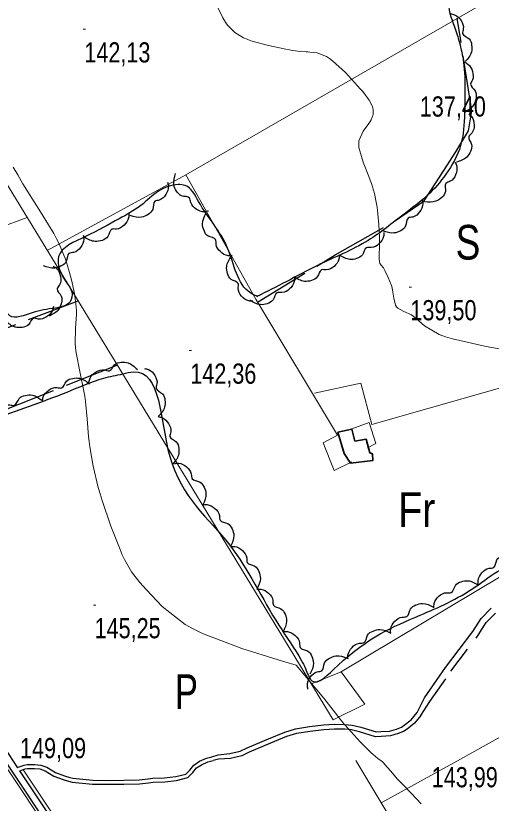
# Model space of a CAD drawing. Extents: x 487425 to 492029, y 4383576 to 4386788.
# Drawn here: x 489640.1 to 489846.1, y 4384214.7 to 4384556 of the extents above; entities that cross this region are included whole.
import ezdxf
from ezdxf.enums import TextEntityAlignment as Align

# ---------------------------------------------------------------- set-up
doc = ezdxf.new("R2010")
doc.units = 0
doc.header["$LTSCALE"] = 4
doc.linetypes.add('LONG_DASHED', pattern=[7.5, 6, -1.5])
doc.linetypes.add('MEDIUM_DASHED', pattern=[4.5, 3, -1.5])
for name, color, linetype, lineweight in [('25', 7, 'LONG_DASHED', 25), ('27', 7, 'Continuous', 25), ('38', 7, 'Continuous', 25), ('47', 7, 'Continuous', 35), ('51', 7, 'Continuous', 13), ('7', 7, 'Continuous', 13), ('9', 7, 'Continuous', 13)]:
    doc.layers.add(name, color=color, linetype=linetype, lineweight=lineweight)
doc.layers.add('31', color=7, linetype='Continuous')

msp = doc.modelspace()

# ---------------------------------------------------------------- linework, layer by layer
at = {"layer": '25'}
msp.add_line((489533.4, 4384381.91), (489667.12, 4384432.37), dxfattribs=at)
for points in [[(489744.85, 4384431.88), (489778.55, 4384452.35), (489804.61, 4384467.26), (489817.01, 4384475.7), (489826.88, 4384490.97), (489830.72, 4384497.03), (489836.3, 4384506.08), (489837.75, 4384514.7), (489831.4, 4384554.87)], [(489684.17, 4384404.55), (489588.12, 4384366.33), (489560.82, 4384354.69)]]:
    msp.add_lwpolyline(points, dxfattribs=at)
at = {"layer": '27'}
for points in [[(489745.01, 4384434.16), (489741.88, 4384435.77), (489731.89, 4384455.24), (489719.3, 4384475.49), (489713.52, 4384482.38), (489710.45, 4384482.79), (489701.94, 4384479.97), (489694.29, 4384473.75), (489684.93, 4384468.01), (489670.36, 4384460.29), (489658.63, 4384451.65), (489662.1, 4384440.36), (489664.38, 4384436.28), (489663.66, 4384432.01), (489657.1, 4384429.31), (489647.25, 4384427.25), (489637.56, 4384425.86), (489634.19, 4384433.4), (489629.63, 4384441.25), (489626.03, 4384448.12), (489620.16, 4384452.84), (489615.37, 4384454.17), (489608.7, 4384454.54), (489600.63, 4384463.94), (489595.41, 4384473.67), (489593.13, 4384483.53), (489591.31, 4384488.95), (489591.14, 4384493.98), (489592.91, 4384497.11), (489604.12, 4384500.28), (489614.35, 4384502.49), (489616.46, 4384503.22), (489616.77, 4384510.72), (489605.55, 4384527.2), (489582.69, 4384562.42), (489577.28, 4384574.19), (489577, 4384582.37), (489578.24, 4384586.4), (489623.17, 4384612.22), (489623.27, 4384614.25), (489618.16, 4384626.54), (489614.33, 4384626.28), (489590.33, 4384613.72), (489566.41, 4384601.62), (489563.9, 4384605.02), (489549.87, 4384630.99), (489535.22, 4384656.14), (489533.62, 4384660.73), (489577.48, 4384690.62), (489617.75, 4384715.44), (489657.42, 4384734.35), (489696.75, 4384755.65), (489706.97, 4384763.57), (489713.55, 4384768.22), (489724.13, 4384775.37), (489740.28, 4384783.52), (489749.74, 4384784.54), (489750.63, 4384782.95), (489750.29, 4384779.8), (489748, 4384776.53), (489740.83, 4384772.26), (489734.94, 4384769.32), (489733.01, 4384764.39), (489753.67, 4384727.7), (489760.69, 4384717.72), (489762.16, 4384715.37), (489767.16, 4384705.94), (489767.13, 4384697.39), (489766.9, 4384690.41), (489766.86, 4384680.29), (489771.25, 4384670.56), (489778.05, 4384668.15), (489793.89, 4384668.8), (489809.16, 4384672.38), (489815.65, 4384675.6), (489820.09, 4384676.98), (489829.14, 4384654.74), (489837.82, 4384639.27), (489832.84, 4384636.62), (489826.56, 4384632.64), (489827.17, 4384626.93), (489832.59, 4384601.89), (489833.16, 4384585.68), (489832.97, 4384575.93), (489831.92, 4384569.19), (489828.17, 4384562.63), (489830.21, 4384551.13), (489832.31, 4384544.43), (489834.09, 4384535.85), (489834.7, 4384523.54), (489834.59, 4384513.79)], [(489828.51, 4384556.86), (489830.24, 4384556.45), (489833.05, 4384553.9), (489834.02, 4384550.33), (489833.73, 4384548.3), (489836.48, 4384546.05), (489837.63, 4384543.29), (489837.53, 4384540.27), (489834.84, 4384536.1)], [(489834.41, 4384535.93), (489835.96, 4384535.07), (489837.97, 4384531.86), (489837.95, 4384528.16), (489837.13, 4384526.28), (489839.17, 4384523.37), (489839.54, 4384520.41), (489838.62, 4384517.53), (489834.91, 4384514.24)], [(489834.59, 4384513.79), (489832.85, 4384499.71), (489826.49, 4384487.33), (489818.35, 4384478.04), (489808.36, 4384470.05), (489792.78, 4384458.6), (489770.82, 4384447.75), (489757.24, 4384440.7), (489744.56, 4384434.24)], [(489836.37, 4384513.54), (489837.63, 4384512.29), (489838.71, 4384508.66), (489837.69, 4384505.11), (489836.39, 4384503.52), (489837.57, 4384500.16), (489837.13, 4384497.21), (489835.47, 4384494.68), (489831.01, 4384492.51)], [(489830.49, 4384492.49), (489831.15, 4384490.84), (489830.69, 4384487.08), (489828.34, 4384484.23), (489826.51, 4384483.29), (489826.25, 4384479.75), (489824.67, 4384477.22), (489822.14, 4384475.56), (489817.18, 4384475.35)], [(489723.65, 4384471.33), (489721.91, 4384471), (489718.3, 4384472.17), (489715.95, 4384475.02), (489715.37, 4384476.99), (489711.94, 4384477.91), (489709.76, 4384479.95), (489708.61, 4384482.74), (489709.34, 4384487.65)], [(489705.91, 4384483.82), (489706.25, 4384482.08), (489705.12, 4384478.46), (489702.29, 4384476.09), (489700.33, 4384475.5), (489699.43, 4384472.06), (489697.42, 4384469.85), (489694.63, 4384468.68), (489689.72, 4384469.37)], [(489816.21, 4384476.25), (489816.46, 4384474.49), (489815.1, 4384470.95), (489812.13, 4384468.75), (489810.13, 4384468.28), (489809.03, 4384464.9), (489806.89, 4384462.82), (489804.03, 4384461.82), (489799.17, 4384462.81)], [(489689.04, 4384470.21), (489688.97, 4384468.44), (489687.01, 4384465.19), (489683.71, 4384463.54), (489681.66, 4384463.43), (489679.98, 4384460.3), (489677.5, 4384458.63), (489674.52, 4384458.14), (489669.91, 4384459.97)], [(489733.88, 4384451.98), (489732.1, 4384451.95), (489728.75, 4384453.73), (489726.92, 4384456.94), (489726.7, 4384458.98), (489723.47, 4384460.48), (489721.67, 4384462.86), (489721.02, 4384465.81), (489722.59, 4384470.52)], [(489799.61, 4384462.06), (489799.49, 4384460.28), (489797.46, 4384457.08), (489794.12, 4384455.51), (489792.07, 4384455.45), (489790.32, 4384452.35), (489787.8, 4384450.74), (489784.81, 4384450.33), (489780.24, 4384452.26)], [(489669.35, 4384460.83), (489669.56, 4384459.07), (489668.15, 4384455.54), (489665.16, 4384453.39), (489663.15, 4384452.95), (489662, 4384449.58), (489659.82, 4384447.54), (489656.96, 4384446.58), (489652.11, 4384447.64)], [(489742.88, 4384432.21), (489741.12, 4384432.37), (489737.96, 4384434.47), (489736.47, 4384437.85), (489736.45, 4384439.9), (489733.4, 4384441.73), (489731.85, 4384444.28), (489731.5, 4384447.28), (489733.54, 4384451.8)], [(489780.23, 4384452.29), (489780.08, 4384450.52), (489777.99, 4384447.35), (489774.62, 4384445.85), (489772.56, 4384445.83), (489770.75, 4384442.77), (489768.21, 4384441.21), (489765.21, 4384440.85), (489760.68, 4384442.87)], [(489656.37, 4384447.44), (489657.81, 4384446.43), (489659.48, 4384443.03), (489659.08, 4384439.35), (489658.07, 4384437.57), (489659.79, 4384434.46), (489659.85, 4384431.48), (489658.65, 4384428.7), (489654.61, 4384425.82)], [(489760.84, 4384442.54), (489760.74, 4384440.77), (489758.72, 4384437.56), (489755.38, 4384435.98), (489753.33, 4384435.91), (489751.59, 4384432.8), (489749.08, 4384431.19), (489746.09, 4384430.76), (489741.52, 4384432.67)], [(489656.41, 4384430.03), (489655.99, 4384428.3), (489653.43, 4384425.5), (489649.87, 4384424.53), (489647.84, 4384424.83), (489645.58, 4384422.08), (489642.82, 4384420.93), (489639.8, 4384421.04), (489635.64, 4384423.73)], [(489671.81, 4384397.22), (489672.3, 4384398.93), (489674.96, 4384401.63), (489678.56, 4384402.45), (489680.58, 4384402.08), (489682.95, 4384404.73), (489685.75, 4384405.77), (489688.76, 4384405.54), (489692.81, 4384402.68)], [(489284.08, 4384302.57), (489286.52, 4384306.29), (489293.79, 4384311.98), (489307.15, 4384319.63), (489316.81, 4384324.7), (489323.74, 4384326.8), (489343.4, 4384333.63), (489350.76, 4384334.14), (489355.18, 4384334.17), (489365.32, 4384334.58), (489385.76, 4384337.72), (489392.97, 4384338.31), (489412.95, 4384340.49), (489421.6, 4384342.49), (489426.79, 4384344.15), (489441.25, 4384349.02), (489443.61, 4384352.14), (489442.1, 4384370.61), (489438.69, 4384380.78), (489441.87, 4384396.35), (489462.11, 4384395.44), (489473.87, 4384387.51), (489487.73, 4384378.95), (489494.89, 4384374.96), (489500.74, 4384368.37), (489500.46, 4384363.42), (489480.02, 4384353.98), (489458.24, 4384344.92), (489445.73, 4384340.71), (489440.76, 4384339.12), (489428.63, 4384334.61), (489428.47, 4384333.48), (489440.65, 4384309.64), (489441.8, 4384304.52), (489447.72, 4384304.31), (489454.75, 4384309.1), (489466.78, 4384317.67), (489471.88, 4384317.61), (489477.04, 4384316.2), (489486.56, 4384309.11), (489490.34, 4384304.87), (489494.13, 4384301.38), (489498.75, 4384299.37), (489502.78, 4384297.53), (489518.56, 4384299.6), (489545.17, 4384310.77), (489553.85, 4384315.33), (489563.04, 4384318.75), (489571.4, 4384321.58), (489574.3, 4384325.9), (489571.66, 4384331.33), (489568.87, 4384336.76), (489567.91, 4384344.42), (489568.56, 4384348.62), (489575.92, 4384355.66), (489585.44, 4384361.71), (489600.21, 4384368.06), (489629.84, 4384380.78), (489662.31, 4384392.87), (489678.29, 4384398.91), (489686.49, 4384400.77), (489691.07, 4384401.62), (489706.79, 4384364.98), (489732.83, 4384326.49), (489754.12, 4384291.82), (489763.77, 4384276.7), (489765.61, 4384273.01), (489768.4, 4384267.72), (489779.65, 4384274.35), (489815.31, 4384296.15), (489839.16, 4384308.4), (489850.27, 4384315.86), (489855.17, 4384317.98), (489858.85, 4384318.83), (489861.14, 4384315.51), (489862.52, 4384311.66), (489865.26, 4384307.81), (489867.05, 4384307.11), (489872.6, 4384307.12), (489881.53, 4384294.42), (489890.83, 4384280.28), (489896.19, 4384270.54)], [(489695.86, 4384403.08), (489697.58, 4384402.64), (489700.34, 4384400.04), (489701.25, 4384396.46), (489700.93, 4384394.44), (489703.64, 4384392.13), (489704.75, 4384389.36), (489704.59, 4384386.34), (489701.83, 4384382.22)], [(489651.67, 4384389.04), (489652, 4384390.78), (489654.41, 4384393.71), (489657.92, 4384394.86), (489659.96, 4384394.67), (489662.08, 4384397.53), (489664.77, 4384398.82), (489667.79, 4384398.86), (489672.09, 4384396.38)], [(489631.37, 4384381.37), (489631.66, 4384383.12), (489634.01, 4384386.1), (489637.49, 4384387.32), (489639.54, 4384387.18), (489641.59, 4384390.08), (489644.26, 4384391.43), (489647.28, 4384391.54), (489651.63, 4384389.15)], [(489701.84, 4384382.23), (489703.56, 4384381.78), (489706.32, 4384379.18), (489707.24, 4384375.61), (489706.91, 4384373.58), (489709.62, 4384371.28), (489710.73, 4384368.5), (489710.58, 4384365.49), (489707.82, 4384361.36)], [(489708.92, 4384361.88), (489710.69, 4384362.01), (489714.14, 4384360.42), (489716.14, 4384357.32), (489716.48, 4384355.29), (489719.78, 4384353.97), (489721.71, 4384351.7), (489722.52, 4384348.78), (489721.21, 4384344)], [(489721.19, 4384343.99), (489722.96, 4384344.08), (489726.38, 4384342.44), (489728.34, 4384339.31), (489728.64, 4384337.28), (489731.92, 4384335.91), (489733.82, 4384333.6), (489734.59, 4384330.68), (489733.2, 4384325.91)], [(489733.19, 4384325.9), (489734.96, 4384325.94), (489738.32, 4384324.17), (489740.16, 4384320.97), (489740.39, 4384318.93), (489743.62, 4384317.44), (489745.43, 4384315.06), (489746.09, 4384312.11), (489744.53, 4384307.4)], [(489840.56, 4384309.31), (489840.45, 4384311.08), (489842.06, 4384314.51), (489845.19, 4384316.48), (489847.21, 4384316.8), (489848.57, 4384320.09), (489850.86, 4384322), (489853.78, 4384322.79), (489858.55, 4384321.43)], [(489821.27, 4384299.39), (489821.38, 4384301.16), (489823.42, 4384304.36), (489826.77, 4384305.92), (489828.82, 4384305.98), (489830.58, 4384309.07), (489833.09, 4384310.67), (489836.09, 4384311.09), (489840.65, 4384309.14)], [(489744.54, 4384307.41), (489746.31, 4384307.44), (489749.67, 4384305.68), (489751.51, 4384302.48), (489751.74, 4384300.44), (489754.97, 4384298.95), (489756.78, 4384296.58), (489757.45, 4384293.63), (489755.89, 4384288.92)], [(489802.56, 4384288.39), (489802.54, 4384290.17), (489804.31, 4384293.52), (489807.52, 4384295.34), (489809.56, 4384295.57), (489811.07, 4384298.79), (489813.45, 4384300.59), (489816.4, 4384301.24), (489821.11, 4384299.67)], [(489756.05, 4384289.02), (489757.83, 4384289.07), (489761.2, 4384287.34), (489763.07, 4384284.15), (489763.32, 4384282.11), (489766.56, 4384280.65), (489768.39, 4384278.29), (489769.08, 4384275.35), (489767.57, 4384270.62)], [(489784.06, 4384277.06), (489784.03, 4384278.83), (489785.79, 4384282.19), (489788.99, 4384284.03), (489791.03, 4384284.26), (489792.52, 4384287.49), (489794.9, 4384289.3), (489797.85, 4384289.96), (489802.56, 4384288.41)], [(489766.7, 4384264.08), (489766.46, 4384265.84), (489767.81, 4384269.38), (489770.76, 4384271.59), (489772.76, 4384272.06), (489773.86, 4384275.45), (489776, 4384277.53), (489778.85, 4384278.54), (489783.71, 4384277.56)], [(489898.21, 4384269.77), (489878.96, 4384259.04), (489872.98, 4384254.98), (489871.76, 4384252.82), (489883.15, 4384232.51), (489888.32, 4384225.25), (489890, 4384220.88), (489888.14, 4384216.02), (489881.32, 4384209.72), (489864.11, 4384207.29), (489844.77, 4384208.64), (489830.29, 4384208.05), (489821.7, 4384205.07), (489814.43, 4384198.78), (489814.57, 4384192.03), (489816.37, 4384185.1), (489814.35, 4384172.6), (489813.35, 4384170.21), (489803.09, 4384158.62), (489785.16, 4384158.15), (489778.09, 4384157.03), (489763.34, 4384153.07), (489756.06, 4384145.73), (489739.09, 4384131.59), (489731.08, 4384126.28), (489730.65, 4384126.02)]]:
    msp.add_spline(points, degree=3, dxfattribs=at)
at = {"layer": '38'}
for points in [[(489552.21, 4384360.63), (489634.65, 4384234.22), (489679.72, 4384166.5), (489704.56, 4384126.05)], [(489553.9, 4384361.81), (489637.03, 4384235.78), (489640.83, 4384230.06)], [(489813.97, 4384254.04), (489817.24, 4384260.4), (489826.36, 4384273.5), (489838.17, 4384289.04), (489841.74, 4384294.7), (489846.12, 4384299.14)], [(489725.04, 4384234.75), (489727.75, 4384235.63), (489732.81, 4384236.16), (489737.37, 4384237.17), (489740.37, 4384238.66), (489749.6, 4384242.55), (489756.75, 4384245.49), (489761.33, 4384246.92), (489767.3, 4384247.85), (489773.38, 4384248.6), (489778.12, 4384248.86), (489782.71, 4384248.81), (489785.86, 4384248.53), (489789.57, 4384247.56), (489796.19, 4384245.59), (489798.31, 4384245.7), (489802.05, 4384245.88), (489805.09, 4384246.83), (489807.18, 4384247.63), (489808.45, 4384248.49), (489811.4, 4384250.8), (489813.97, 4384254.04)], [(489640.83, 4384230.06), (489641.19, 4384230.3), (489643.78, 4384231.18), (489645.08, 4384231.39), (489648.33, 4384231.43), (489650.9, 4384231.17), (489653.62, 4384230.32), (489657.36, 4384227.94), (489661.22, 4384226.54), (489663.46, 4384225.85), (489664.86, 4384225.46), (489673.46, 4384224.61), (489679.23, 4384224.55), (489686.96, 4384224.61), (489693.55, 4384224.76), (489697.45, 4384225.24), (489699.49, 4384225.52), (489704.51, 4384225.61), (489709.45, 4384226.23), (489713.77, 4384227.3), (489715.56, 4384229.04), (489717.23, 4384231.21), (489719.75, 4384232.84), (489722.73, 4384234.26), (489725.04, 4384234.75)], [(489641.76, 4384228.66), (489682.11, 4384168.03), (489707.9, 4384126.05)]]:
    msp.add_lwpolyline(points, dxfattribs=at)
at = {"layer": '38', "linetype": 'MEDIUM_DASHED'}
for points in [[(489815.59, 4384252.74), (489819.52, 4384258.78), (489828.62, 4384271.85), (489840.47, 4384287.44), (489843.94, 4384292.95), (489848, 4384297.06)], [(489815.59, 4384252.74), (489812.88, 4384249.32), (489809.67, 4384246.81), (489808.14, 4384245.78), (489805.77, 4384244.87), (489802.41, 4384243.82), (489798.41, 4384243.62), (489795.94, 4384243.5), (489789.02, 4384245.56), (489785.5, 4384246.48), (489782.61, 4384246.73), (489778.17, 4384246.78), (489773.56, 4384246.54), (489767.59, 4384245.79), (489761.8, 4384244.89), (489757.45, 4384243.54), (489750.4, 4384240.63), (489741.23, 4384236.78), (489738.07, 4384235.2), (489733.1, 4384234.1), (489727.97, 4384233.78), (489725.58, 4384233.14)], [(489641.76, 4384228.66), (489641.93, 4384228.77), (489644.19, 4384229.54), (489645.23, 4384229.71), (489648.25, 4384229.75), (489650.56, 4384229.51), (489652.91, 4384228.77), (489656.61, 4384226.42), (489660.68, 4384224.95), (489662.98, 4384224.23), (489664.55, 4384223.8), (489673.37, 4384222.93), (489679.23, 4384222.87), (489686.98, 4384222.93), (489693.67, 4384223.08), (489697.67, 4384223.57), (489699.62, 4384223.84), (489704.63, 4384223.93), (489709.76, 4384224.57), (489714.62, 4384225.77), (489716.82, 4384227.92), (489718.39, 4384229.95), (489720.58, 4384231.37), (489723.27, 4384232.65), (489725.58, 4384233.14)]]:
    msp.add_lwpolyline(points, dxfattribs=at)
at = {"layer": '47'}
msp.add_lwpolyline([(489779.68, 4384375.55), (489782.42, 4384366.22), (489785.08, 4384362.06), (489794.77, 4384363.15), (489794.65, 4384366.15), (489793.45, 4384366.47), (489791.87, 4384372.41), (489787.06, 4384371.64), (489785.69, 4384376.83)], close=True, dxfattribs=at)
at = {"layer": '51'}
for p, q in [((489713.73, 4384487.03), (489876.69, 4384580.98)), ((489484.03, 4384410.12), (489644.98, 4384468.49))]:
    msp.add_line(p, q, dxfattribs=at)
for points in [[(489070.32, 4385428.68), (489128.85, 4385330.93), (489151.38, 4385292.79), (489173.15, 4385255.18), (489216.83, 4385183.94), (489248.06, 4385133.09), (489278.19, 4385084.29), (489307.53, 4385031.89), (489352.72, 4384955.3), (489418.46, 4384844.95), (489468.83, 4384761.92), (489515.01, 4384686.08), (489572.92, 4384586.84), (489624.62, 4384501.7), (489685.23, 4384402.81), (489777.59, 4384250.81)], [(489744.1, 4384433.12), (489713.73, 4384487.03), (489653.68, 4384454.29)], [(489744.1, 4384433.12), (489779.51, 4384374.2), (489773.25, 4384370.9), (489778.06, 4384358.91), (489785.76, 4384362.58)], [(489769.52, 4384392.4), (489789.67, 4384396.67), (489794.34, 4384378.83), (489867.95, 4384399.75), (489930.24, 4384421.03), (489964.95, 4384432.33)], [(489768.12, 4384266.39), (489780.82, 4384271.48), (489863, 4384320.66), (489948.5, 4384371.3), (489987.2, 4384396.45)], [(489792.43, 4384368.73), (489796.13, 4384370.64), (489793.15, 4384379.67), (489784.19, 4384376.32)], [(489551.15, 4384359.9), (489633.74, 4384233.62), (489678.8, 4384165.91), (489703.29, 4384126.06)], [(489798.42, 4384214.9), (489832.77, 4384233.77), (489873.71, 4384256.59), (489942.82, 4384299.79), (490019.34, 4384344.6)], [(489777.59, 4384250.81), (489791.39, 4384257.63), (489781.12, 4384271.66)], [(489828.11, 4384125.87), (489844.85, 4384136.46), (489845.16, 4384136.84), (489787.44, 4384233.22)], [(489643.46, 4384229), (489683.45, 4384168.89), (489709.77, 4384126.05)]]:
    msp.add_lwpolyline(points, dxfattribs=at)
at = {"layer": '7'}
for p, q in [((489669.31, 4384550.1), (489670.31, 4384550.1)), ((489810.58, 4384438.36), (489811.58, 4384438.36)), ((489715.21, 4384410.86), (489716.21, 4384410.86)), ((489673.74, 4384300.53), (489674.74, 4384300.53))]:
    msp.add_line(p, q, dxfattribs=at)
at = {"layer": '9'}
for points in [[(489727.86, 4384559.22), (489729.76, 4384555.09), (489731.43, 4384552.52), (489731.97, 4384551.82), (489732.55, 4384551.13), (489734.96, 4384548.7), (489738.8, 4384546.39), (489740.29, 4384545.78), (489741.97, 4384545.18), (489749.58, 4384543.1), (489757.09, 4384541.49), (489758.7, 4384541.18), (489760.11, 4384540.92), (489763.54, 4384540.49), (489765.93, 4384540.37), (489766.68, 4384540.31), (489767.48, 4384540.25), (489770.7, 4384539.91), (489774.7, 4384538.35), (489775.99, 4384537.51), (489777.35, 4384536.49), (489782.94, 4384531.33), (489788.22, 4384525.66), (489789.39, 4384524.32), (489790.44, 4384523.09), (489793.17, 4384519.46), (489794.62, 4384516.68), (489794.86, 4384515.99), (489795.02, 4384515.32), (489795.01, 4384513.18), (489794.04, 4384510.91), (489793.6, 4384510.16), (489793.09, 4384509.35), (489790.62, 4384506.02), (489788.81, 4384501.72), (489788.72, 4384500.31), (489788.81, 4384498.81)], [(489788.81, 4384498.81), (489790.58, 4384492.58), (489793.13, 4384486.31), (489793.7, 4384484.78), (489794.21, 4384483.34), (489795.57, 4384478.87), (489796.44, 4384474.46), (489796.65, 4384473.06), (489796.83, 4384471.57), (489797.36, 4384465.53), (489797.68, 4384459.92), (489797.72, 4384458.69), (489797.75, 4384457.62), (489797.7, 4384454.93), (489797.58, 4384453.21), (489797.56, 4384452.75), (489797.54, 4384452.29), (489797.53, 4384450.67), (489797.69, 4384449.27), (489797.78, 4384448.95), (489797.89, 4384448.66), (489798.48, 4384447.85), (489799.38, 4384446.66), (489799.7, 4384446.13), (489800.03, 4384445.51), (489801.48, 4384442.55), (489802.84, 4384439.02), (489803.12, 4384438.04), (489803.36, 4384437.06), (489803.87, 4384433.52), (489804.69, 4384430.49), (489805.12, 4384429.83), (489805.64, 4384429.25), (489808.24, 4384427.81), (489811.54, 4384426.29), (489812.5, 4384425.66), (489813.47, 4384424.95), (489817.17, 4384421.62), (489823.59, 4384417.86), (489826.29, 4384416.88), (489829.38, 4384415.91), (489843.88, 4384412.62), (489857.73, 4384410.13)], [(489638.99, 4384490.37), (489641.02, 4384486.99), (489643.15, 4384483.18), (489644.13, 4384481.56), (489645.28, 4384479.7), (489650.83, 4384470.97), (489656.54, 4384461.56), (489657.79, 4384459.27), (489658.9, 4384457.12), (489661.68, 4384450.49), (489663.38, 4384444.74), (489663.81, 4384443.13), (489664.21, 4384441.52), (489665.51, 4384435.66), (489666.3, 4384429.76), (489666.38, 4384428.11), (489666.41, 4384426.47), (489666.02, 4384420.51), (489665.83, 4384413.99), (489665.98, 4384412), (489666.21, 4384409.92), (489667.81, 4384401.73), (489669.63, 4384393.27), (489670.01, 4384391.03), (489670.33, 4384388.82), (489671.06, 4384381.22), (489671.68, 4384373.63), (489671.95, 4384371.44), (489672.25, 4384369.2), (489673.67, 4384360.81), (489675.85, 4384351.57), (489676.64, 4384348.8), (489677.5, 4384345.93), (489681.28, 4384334.82), (489685.27, 4384324.66), (489686.26, 4384322.39), (489687.21, 4384320.37)], [(489687.21, 4384320.37), (489690.24, 4384315.02), (489693.92, 4384310.39), (489695.28, 4384308.81), (489696.79, 4384307.1), (489703.48, 4384299.86), (489713.43, 4384292.17), (489717.01, 4384290.18), (489720.94, 4384288.24), (489738.08, 4384281.76), (489753.75, 4384276.87), (489756.74, 4384275.93), (489759.16, 4384275.18), (489761.55, 4384274.45)], [(489761.55, 4384274.45), (489773.59, 4384260.22), (489780.69, 4384251.13), (489782.43, 4384248.99), (489784.09, 4384247.02), (489789.27, 4384241.27), (489793.25, 4384237.33), (489794.14, 4384236.5), (489794.93, 4384235.78), (489797.04, 4384234.11), (489798.79, 4384232.7), (489799.37, 4384232.14), (489799.98, 4384231.51), (489802.49, 4384228.64), (489805.55, 4384225.12), (489806.51, 4384224.08), (489807.52, 4384223.01), (489811.55, 4384218.93), (489815.73, 4384214.33)]]:
    msp.add_lwpolyline(points, dxfattribs=at)

# ---------------------------------------------------------------- texts
at = {"layer": '31'}
for s, width, p in [('S', 0.8, (489836.03, 4384450.32)), ('Fr', 0.85, (489813.85, 4384334.43)), ('P', 0.75, (489714.04, 4384255.53))]:
    msp.add_text(s, height=15, dxfattribs=dict(at, width=width)).set_placement(p, align=Align.CENTER)
at = {"layer": '7', "width": 0.8}
for s, p in [('142,13', (489669.81, 4384535.73)), ('137,40', (489815.17, 4384512.28)), ('139,50', (489811.08, 4384423.99)), ('142,36', (489715.71, 4384396.49)), ('145,25', (489674.24, 4384286.16)), ('149,09', (489641.95, 4384234.19)), ('143,99', (489820.33, 4384221.57))]:
    msp.add_text(s, height=8.75, dxfattribs=at).set_placement(p)

doc.saveas('drawing.dxf')
